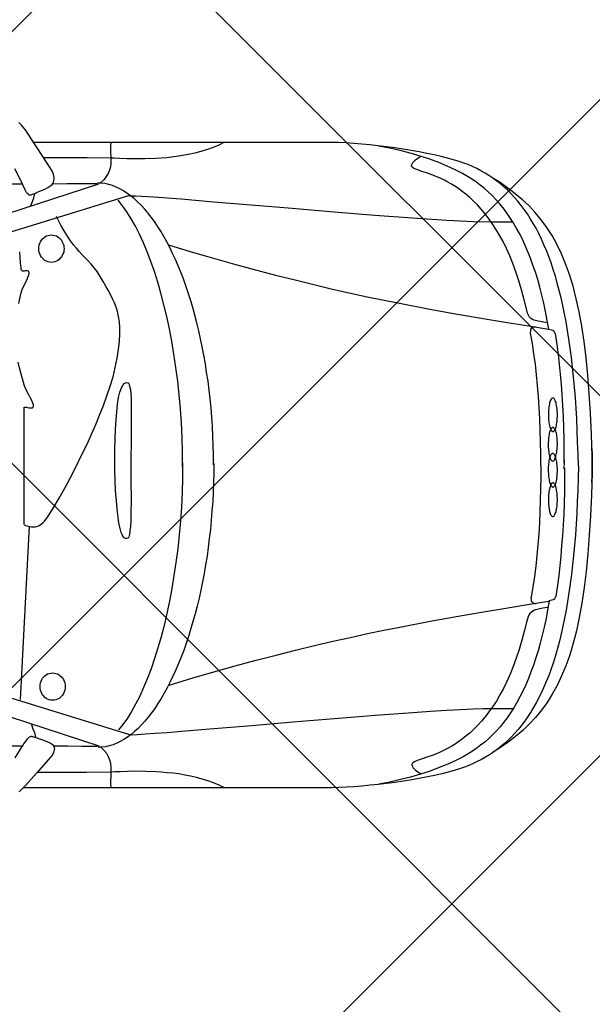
# Model space of a CAD drawing. Header units: millimetres. Extents: x 747415 to 1601423, y -236173 to 551995.
# Tile 534 of 549: x 1170865 to 1172409, y 238378 to 241031. Entities that reach past the tile are written whole.
import ezdxf

# ---------------------------------------------------------------- set-up
doc = ezdxf.new("R2010")
doc.units = ezdxf.units.MM
doc.header["$LTSCALE"] = 100
doc.header["$MEASUREMENT"] = 0
doc.layers.get('0').update_dxf_attribs({"linetype": 'CONTINUOUS', "lineweight": 0})
doc.layers.add('T--A9041_VERHARDING_Parkeren', color=9, linetype='CONTINUOUS')
doc.layers.add('T--L9082_INRICHTING_SPECIFIEK_Auto', color=8, linetype='CONTINUOUS')
doc.layers.add('T--A9042_BEPLANTING', color=90, linetype='CONTINUOUS', lineweight=0)

# ---------------------------------------------------------------- blocks, each defined once
blk = doc.blocks.new('auto17')
for p, q in [((703.6, 867.6), (1533.8, 867.6)), ((1540.9, 629.4), (1516.7, 162.7)), ((115.7, 361.8), (115.3, 362.7)), ((75.7, 9.3), (75.7, -1.4)), ((75.7, -15.2), (75.7, -2.9)), ((705, -871.5), (1505.7, -871))]:
    blk.add_line(p, q)
for points in [[(1499.5, 732.3), (1484.7, 737.2), (1471.9, 741.6), (1458.1, 748.5), (1454.7, 750.4), (1452.3, 752.9), (1450.9, 755.8), (1450, 758.8), (1449.5, 762.2), (1450, 765.6), (1451.9, 772), (1455.2, 778.9), (1459.5, 784.3), (1498.1, 827.9), (1527.1, 860.7), (1544.8, 878.4)], [(1555.7, 786.7), (1536.7, 755.8)], [(37.6, 1), (38.1, 33.9), (39, 66.2), (40.5, 97.1), (41.9, 127.5), (43.8, 156.8), (45.7, 185.8), (48.1, 213.7), (50.5, 241.2), (53.3, 267.1), (56.2, 293.1), (59.5, 318.1), (62.9, 342.1), (66.7, 365.7), (70.5, 388.7), (74.8, 410.8), (79.1, 431.8), (83.8, 452.9), (88.6, 472.5), (93.8, 492.1), (99.1, 510.7), (104.8, 528.9), (110.5, 546.5), (116.7, 563.2), (123.3, 579.4), (136.7, 610.3), (151, 638.7), (166.2, 664.7), (182.4, 688.7), (199.6, 710.3), (217.7, 730.4), (226.7, 739.2), (236.7, 748), (246.2, 756.3), (256.3, 764.2), (266.7, 771.5), (277.2, 778.9), (287.7, 785.2), (298.6, 791.6), (310.1, 797), (321.5, 802.4), (333, 807.8), (344.9, 812.2), (357.7, 816.6), (372.5, 821), (388.7, 825.4), (405.8, 829.8), (424.9, 834.2), (444.4, 838.2), (486.3, 846), (531.1, 852.9), (576.9, 858.3)], [(116.2, 364.2), (120.5, 388.2), (124.8, 411.7), (130, 434.3), (135.2, 456.3), (140.5, 477.4), (146.2, 498), (152.4, 517.6), (158.6, 536.7), (165.7, 555.3), (172.4, 573), (179.6, 590.2), (187.2, 606.8), (195.3, 622.5), (203.4, 637.7), (211.9, 651.9), (220.5, 665.6), (229.6, 678.9), (239.1, 691.1), (248.6, 703.4), (258.6, 714.2), (268.6, 725), (279.1, 734.8), (290.1, 744.1), (301, 752.4), (314.4, 763.2), (330.1, 773.5), (348.2, 783.8), (368.2, 794.1), (389.6, 803.9), (413, 813.2), (437.3, 822.5), (463, 830.8), (489.6, 838.7), (517.3, 845.5), (545.9, 851.9), (574.4, 857.3)], [(576.9, 858.3), (598.7, 860.7), (620.2, 862.7), (641.6, 864.7), (662.6, 866.1), (683, 867.1), (703.1, 867.6)], [(991.7, 867.6), (1006, 860.7), (1020.8, 854.4), (1036, 849), (1051.3, 844.1), (1067, 839.6), (1082.7, 836.2), (1098.4, 833.3), (1114.1, 830.3), (1129.9, 828.4), (1145.6, 826.9), (1160.8, 825.4), (1175.6, 824.5), (1204.2, 823.5), (1230.4, 823), (1253.2, 823.5), (1272.8, 824.5), (1288, 824.9), (1297.5, 825.4), (1364.2, 825.9), (1429.9, 826.4), (1494.7, 826.4)], [(1297.1, 866.6), (1297.5, 856.8), (1297.5, 847.5), (1297.1, 838.2), (1297.1, 828.9), (1296.6, 820), (1297.1, 810.7), (1298, 801.9), (1300.4, 793.1), (1303.7, 784.3), (1308.5, 775.4), (1315.6, 767.1), (1324.7, 758.3)], [(121, 381.3), (133.4, 383.8), (145.3, 385.8), (155.7, 388.7), (160, 391.2), (164.3, 394.1), (168.1, 398), (171.5, 402.4), (173.8, 408.8), (175.8, 416.6), (175.8, 415.2), (182.4, 443.1), (189.6, 469.6), (196.7, 494.6), (204.8, 518.6), (212.9, 540.6), (221.5, 561.7), (230.5, 581.3), (239.6, 600), (249.1, 617.1), (258.6, 633.8), (268.6, 649), (278.6, 662.7), (288.6, 675.9), (298.6, 688.2), (308.7, 699), (319.1, 709.8), (329.1, 719.1), (339.6, 727.4), (349.6, 735.7), (359.6, 743.1), (369.2, 749.5), (378.7, 755.3), (388.2, 760.7), (397.7, 765.6), (415.4, 774), (431.5, 780.3), (445.9, 785.2), (458.7, 789.6), (469.7, 793.1), (477.8, 796.5), (481.1, 798), (483.5, 799.9), (484.9, 801.9), (486.3, 803.9), (486.3, 805.8), (485.8, 808.3), (482.5, 813.7), (475.4, 820.5), (463.5, 829.3)], [(1246.1, 725), (1855.8, 536.7)], [(1.9, -49.5), (0.9, -44.6), (0, -32.3), (0, -16.2), (0, 0), (0, 12.2), (0.4, 17.7), (2.4, 77.9), (4.7, 134.3), (8.1, 187.2), (11.9, 237.2), (16.2, 284.3), (21.9, 327.9), (28.1, 369.6), (35.2, 408.3), (42.8, 444.1), (47.1, 461.3), (51.4, 477.9), (56.2, 493.6), (61, 509.3), (66.2, 524.5), (71.4, 538.7), (82.9, 566.1), (94.8, 591.6), (108.1, 615.6), (121.9, 637.7), (136.7, 658.3), (152.9, 677.9), (170, 696), (187.7, 713.2), (206.7, 728.9), (226.7, 744.6), (247.7, 759.3), (270.1, 773)], [(1020.3, -6.4), (1020.3, 19.6), (1021.2, 45.6), (1022.2, 71.1), (1023.2, 96.6), (1025.1, 121.6), (1027, 146.6), (1029.3, 171.5), (1032.2, 195.6), (1035.1, 219.6), (1038.4, 243.6), (1042.2, 266.7), (1046.5, 289.7), (1050.3, 312.2), (1055.1, 334.8), (1059.8, 356.4), (1065.1, 377.9), (1070.8, 399), (1076.5, 419.6), (1088.4, 459.8), (1101.3, 497.5), (1115.6, 532.8), (1122.7, 549.9), (1130.3, 566.6), (1138, 582.3), (1146.1, 598), (1154.2, 612.7), (1162.3, 626.9), (1170.8, 640.1), (1179.4, 653.4), (1188, 665.2), (1197, 676.9), (1206.1, 687.7), (1215.1, 697.5), (1224.2, 707.3), (1233.7, 715.7), (1243.2, 723.5), (1252.7, 730.8), (1262.3, 737.2), (1272.3, 742.6), (1281.8, 747.5), (1291.8, 751.4), (1301.8, 754.4), (1311.8, 756.8), (1321.8, 757.8), (1331.8, 758.3)], [(1329.4, 754.9), (1862.5, 581.3)], [(1333.7, 756.3), (1375.2, 755.8), (1414.2, 755.3), (1453.3, 754.9)], [(1499, 732.8), (1502.4, 731.8), (1505.2, 730.8), (1507.6, 729.9), (1510, 729.4), (1512.4, 729.4), (1515.2, 729.9), (1517.6, 731.3), (1520.5, 733.8), (1523.8, 737.2), (1527.6, 742.1), (1531.9, 748.5), (1536.7, 756.3)], [(1535.7, 754.9), (1651.5, 754.9), (1760.5, 754.9), (1865.3, 755.8), (1967.8, 756.3), (2068.7, 757.3), (2168.8, 757.8), (2269.3, 758.8), (2372.7, 759.3), (2479.3, 759.7), (2589.4, 759.7), (2706.1, 759.3), (2830.9, 758.3), (2925.7, 756.3), (3030, 752.9), (3139.1, 749), (3248.1, 744.6), (3353.4, 741.1), (3450.1, 739.7)], [(1246.1, 724), (1240.8, 724.5), (1227, 724), (1205.1, 722.5), (1178.9, 720.5), (1146.1, 718.1), (1107, 715.2), (1019.8, 707.8), (917.9, 699.5), (807.4, 690.1), (695, 680.8), (584.9, 672), (483.5, 664.7), (436.3, 661.2), (393.4, 658.3), (355.3, 656.3), (321, 654.8), (293.4, 653.9), (272.5, 653.9), (213.9, 653.9)], [(1511.9, 696.5), (1507.6, 708.3), (1503.8, 718.6), (1500.9, 731.3)], [(1104.2, -7.8), (1104.6, 31.9), (1105.6, 71.1), (1107.5, 110.3), (1110.3, 148.5), (1113.7, 186.3), (1117.5, 223.5), (1122.2, 260.3), (1127.5, 295.6), (1133.2, 330.4), (1139.9, 364.7), (1146.5, 398), (1154.2, 429.9), (1162.3, 460.8), (1170.8, 490.7), (1179.9, 519.1), (1189.4, 546.5), (1198.9, 572.5), (1209.4, 597), (1219.9, 620.5), (1230.8, 642.1), (1241.8, 661.7), (1253.2, 680.3), (1265.1, 697), (1277, 711.7)], [(1420.4, 594.6), (1420.9, 599.5), (1421.4, 604.4), (1423.3, 609.3), (1425.2, 613.2), (1427.6, 617.6), (1430.4, 621), (1433.8, 624), (1437.1, 626.9), (1441.4, 628.9), (1445.7, 630.3), (1450, 631.3), (1454.7, 631.8), (1459.5, 631.3), (1463.8, 630.3), (1468.1, 628.9), (1471.9, 626.9), (1475.2, 624), (1478.6, 621), (1481.4, 617.6), (1483.8, 613.2), (1485.7, 609.3), (1487.6, 604.4), (1488.5, 599.5), (1488.5, 594.6), (1488.5, 589.7), (1487.6, 584.8), (1485.7, 580.4), (1483.8, 575.9), (1481.4, 572), (1478.6, 568.6), (1475.2, 565.7), (1471.9, 562.7), (1468.1, 560.7), (1463.8, 559.3), (1459.5, 558.3), (1454.7, 557.8), (1450, 558.3), (1445.7, 559.3), (1441.4, 560.7), (1437.1, 562.7), (1433.8, 565.7), (1430.4, 568.6), (1427.6, 572), (1425.2, 575.9), (1423.3, 580.4), (1421.4, 584.8), (1420.9, 589.7), (1420.4, 594.6), (1420.4, 594.6)], [(1140.8, 591.1), (1079.4, 572.5), (1019.8, 555.3), (962.7, 539.2), (906.4, 524), (852.1, 509.8), (800.2, 496.6), (748.8, 484.3), (699.7, 472.5), (652.1, 462.2), (605.9, 451.9), (561.6, 442.6), (519.2, 434.3), (436.8, 418.6), (361.5, 404.9), (292.9, 393.6), (228.1, 382.8), (169.5, 373), (117.2, 364.2)], [(74.8, 5.9), (75.3, 69.6), (77.1, 130.4), (80.5, 187.8), (82.9, 215.7), (84.8, 243.1), (87.6, 269.6), (90.5, 295.6), (93.8, 321.1), (97.6, 345.6), (97.6, 345.6), (97.6, 346.6), (97.6, 347), (98.6, 351.4), (100, 354.4), (101, 356.8), (102.4, 358.8), (103.8, 360.3), (105.7, 361.3), (109.1, 362.2), (112.9, 362.7), (117.2, 363.7)], [(139.1, -1.4), (139.1, 30.4), (139.6, 61.8), (140.5, 92.6), (141.5, 123), (142.4, 153.4), (144.3, 183.3), (146.7, 212.7), (149.1, 241.7), (152.4, 270.1), (155.7, 298.5), (160, 326), (164.8, 353.4), (165.3, 356.8), (164.8, 359.8), (164.8, 362.7), (164.3, 365.2), (163.4, 366.7), (162.4, 367.6), (160.5, 368.6), (158.6, 369.6), (155.3, 370.6), (151.5, 371.1)], [(1243.7, -13.2), (1243.7, 42.7), (1243.2, 91.2), (1243.7, 130.9), (1244.2, 148.5), (1245.1, 163.2), (1246.1, 175), (1247.5, 184.8), (1249.4, 191.7), (1252.3, 194.6), (1255.2, 196.1), (1258, 196.1), (1260.4, 195.1), (1262.8, 192.6), (1265.1, 189.2), (1267.5, 184.8), (1269.4, 179.4), (1271.3, 172.5), (1273.2, 165.2), (1275.1, 156.8), (1276.6, 148), (1278, 138.2), (1280.9, 116.7), (1282.8, 93.1), (1284.7, 67.2), (1285.6, 39.7), (1286.6, 11.8), (1286.6, -17.1), (1286.6, -45.6), (1286.1, -73), (1285.2, -99), (1283.7, -123.5), (1281.8, -146), (1279.4, -166.1), (1276.6, -183.8), (1273.2, -199), (1269, -210.3), (1266.6, -215.2), (1264.2, -218.6), (1261.3, -221.6), (1258.5, -223.5), (1255.6, -224.5), (1252.3, -224), (1250.9, -223.5), (1249.4, -221.6), (1248, -218.6), (1247, -215.7), (1246.1, -211.2), (1245.1, -205.8), (1244.2, -194.1), (1243.2, -178.9), (1243.2, -160.7), (1242.8, -119.6), (1243.2, -69.6), (1243.7, -13.2), (1243.7, -13.2)], [(1531.4, 158.8), (1524.3, 161.8), (1517.6, 163.2), (1511.9, 164.2), (1506.2, 164.7), (1501.4, 164.2), (1496.7, 163.2), (1492.4, 161.8), (1488.1, 159.3), (1484.2, 156.4), (1480.4, 152.9), (1476.6, 149), (1472.8, 144.6), (1466.6, 135.8), (1454.2, 116.2), (1437.1, 86.8), (1417.6, 52), (1395.7, 10.3), (1372.8, -36.3), (1360.9, -60.3), (1349.4, -85.3), (1338.5, -111.3), (1328, -136.7), (1317.5, -162.7), (1308.5, -188.7), (1299.4, -214.7), (1291.8, -240.2), (1285.6, -265.2), (1280.4, -290.1), (1276.6, -313.7), (1274.2, -336.2), (1273.2, -355.3), (1273.7, -372.5), (1274.7, -388.2), (1277, -402.4), (1279.9, -415.6), (1283.7, -427.4), (1288, -439.2), (1292.8, -450.4), (1298.5, -461.7), (1304.7, -473), (1310.9, -484.3), (1318, -496.5), (1326.6, -510.7), (1334.7, -523.5), (1342.8, -533.8), (1350.9, -543.6), (1359, -552.4), (1367.1, -560.7), (1374.7, -569), (1382.8, -577.4), (1390.4, -586.2), (1398.5, -595.5), (1406.1, -606.3), (1414.2, -618.6), (1423.8, -633.3), (1432.8, -649), (1443.8, -671.5)], [(1531.4, 157.8), (1531.4, -157.8), (1528.6, -158.3), (1525.2, -157.8), (1521.9, -157.3), (1518.1, -156.8), (1514.7, -156.4), (1511.9, -156.4), (1509, -156.8), (1507.1, -158.3), (1506.2, -160.7), (1506.2, -164.2), (1507.6, -169.1), (1510.5, -176), (1514.7, -184.3), (1518.5, -191.6), (1521.9, -197.5), (1525.2, -203.9), (1528.6, -210.3), (1531.4, -218.6), (1537.6, -240.7), (1542.8, -260.8), (1547.1, -279.4)], [(1545.2, -437.2), (1540, -463.7), (1536.2, -475.4), (1530, -488.7), (1523.3, -502.4), (1521, -508.8), (1519, -514.6), (1518.1, -519.1), (1518.1, -521), (1518.5, -523), (1519, -523.9), (1520, -525), (1521.9, -525.9), (1523.8, -525.9), (1526.7, -525.9), (1528.6, -525.4), (1530.9, -525), (1532.9, -524.4), (1534.3, -524.4), (1535.7, -525), (1536.7, -525.4), (1538.1, -527.4), (1539, -530.3), (1539.5, -534.3), (1540.5, -539.7), (1540.9, -547), (1543.3, -576.4)], [(1.4, 44.6), (0, 27), (0, -6.8), (0.4, -25), (2.4, -85.3), (4.7, -141.6), (8.1, -194.1), (11.9, -244.6), (16.6, -291.1), (21.9, -334.8), (28.1, -376.4), (35.2, -414.7), (43.3, -450.4), (51.9, -484.3), (61.4, -515.6), (71.9, -544.5), (83.3, -571.5), (95.3, -597), (108.6, -620.5), (122.4, -642.6), (137.7, -663.1), (153.8, -682.3), (170.5, -700.4), (188.6, -717.1), (207.7, -733.3), (227.7, -748.4), (248.6, -763.2), (271, -776.9)], [(37.6, 1), (38.1, -31.8), (39.5, -64.2), (40.5, -95.1), (41.9, -125.4), (43.8, -155.4), (45.7, -183.8), (48.1, -212.2), (50.5, -239.7), (53.3, -266.1), (56.2, -291.6), (59.5, -317.1), (62.9, -341.1), (66.7, -364.7), (70.5, -387.7), (74.8, -409.7), (79.1, -431.8), (83.8, -452.4), (89.1, -472.5), (94.3, -492.1), (99.5, -511.2), (105.2, -529.3), (111, -547), (117.2, -564.2), (123.8, -580.3), (130.5, -596), (137.2, -611.2), (144.3, -625.9), (151.5, -640.1), (159.1, -653.4), (167.2, -666.6), (174.8, -678.9), (183.4, -690.6), (192, -701.9), (200.5, -713.2), (209.6, -723.5), (218.6, -733.3), (228.1, -742.6), (237.7, -751.4), (247.7, -759.7), (257.7, -767.6), (267.7, -775.4), (278.6, -782.3), (289.1, -789.1), (300.1, -795), (311.5, -800.9), (322.9, -806.3), (334.4, -811.7), (346.3, -816.1), (359.1, -820.5), (373.9, -824.9), (390.1, -829.3), (407.3, -833.7), (426.3, -838.2), (445.9, -842.1), (466.3, -846), (487.8, -849.9), (509.7, -853.3), (532, -856.8), (554.9, -859.7), (577.8, -862.7)], [(1104.2, 2.5), (1104.6, -37.2), (1105.6, -76.5), (1107.5, -115.7), (1110.3, -153.9), (1113.7, -191.6), (1117.5, -228.4), (1122.2, -265.2), (1127.5, -300.9), (1133.7, -335.8), (1139.9, -369.6), (1147, -402.4), (1154.7, -434.3), (1162.7, -465.2), (1171.3, -495.1), (1180.3, -523.5), (1189.9, -550.9), (1199.9, -576.9), (1209.9, -600.9), (1220.4, -624.5), (1231.3, -646), (1242.8, -665.6), (1254.2, -684.3), (1266.1, -700.9), (1278, -715.6)], [(75.7, -8.8), (75.7, -41.2), (76.2, -72.5), (77.1, -102.9), (78.1, -133.3), (79.5, -162.7), (81.4, -191.6), (83.3, -219.6), (85.7, -247.5), (88.6, -274), (91.4, -300.5), (94.8, -325.9), (98.6, -351), (99.5, -355.3), (101, -358.8), (101.9, -361.2), (103.4, -363.2), (104.8, -364.2), (106.7, -365.1), (110, -366.1), (113.8, -366.6), (118.1, -367.6)], [(139.1, -1.4), (139.1, -33.3), (139.6, -64.7), (140.5, -95.6), (141.5, -126.5), (143.4, -156.8), (145.3, -186.7), (147.6, -216.2), (150, -245.1), (153.4, -274), (157.2, -301.9), (161.5, -329.9), (166.2, -357.3), (166.2, -360.7), (165.7, -363.7), (165.7, -366.6), (165.3, -369.1), (164.3, -370.5), (163.4, -371.5), (161.5, -372.5), (159.6, -373.5), (156.2, -374.5), (152.4, -375)], [(1020.8, -2.9), (1020.8, -28.9), (1021.7, -54.9), (1022.7, -80.4), (1023.7, -105.9), (1025.5, -130.8), (1027.5, -155.4), (1029.8, -180.4), (1032.7, -204.4), (1035.6, -228.4), (1039.4, -251.9), (1042.7, -275), (1047, -298), (1051.3, -320.6), (1056, -342.6), (1060.8, -364.2), (1066.1, -385.7), (1071.3, -406.3), (1077, -426.9), (1083.2, -447), (1089.4, -466.6), (1095.6, -485.3), (1102.2, -503.9), (1109.4, -522), (1116.5, -539.2), (1123.7, -556.3), (1131.3, -572.5), (1138.9, -588.2), (1147, -603.9), (1155.1, -618.1), (1163.2, -632.3), (1171.8, -645.5), (1180.3, -658.3), (1189.4, -670.5), (1198, -681.8), (1207, -692.6), (1216.1, -702.4), (1225.6, -711.7), (1235.1, -720), (1244.7, -727.9), (1254.2, -735.2), (1263.7, -741.1), (1273.2, -746.5), (1283.2, -751.4), (1293.3, -755.3), (1303.2, -758.3), (1313.3, -760.7), (1323.3, -761.7), (1333.3, -762.2)], [(117.2, -368.1), (121.5, -392.1), (125.8, -415.6), (131, -438.2), (136.2, -460.2), (141.5, -481.3), (147.2, -501.9), (153.4, -521.5), (160, -540.6), (166.7, -559.3), (173.4, -576.9), (181, -594.1), (188.6, -610.7), (196.2, -626.4), (204.8, -641.6), (212.9, -655.8), (222, -669.5), (231, -682.8), (240.5, -695), (250.1, -707.3), (260.1, -718.1), (270.1, -728.9), (280.6, -738.7), (291.5, -748), (302.5, -756.3), (315.8, -767.1), (331.5, -777.4), (349.6, -787.7), (369.2, -798), (391.1, -807.8), (413.9, -817.1), (438.2, -826.4), (464, -834.7), (491.1, -842.6), (518.2, -849.4), (546.8, -855.8), (575.4, -861.2)], [(1142.3, -595.5), (1080.8, -576.9), (1021.2, -559.7), (964.1, -543.6), (907.9, -527.9), (853.6, -513.7), (801.2, -500.9), (700.2, -476.4), (606.8, -455.8), (520.1, -438.2), (438.2, -422.5), (362.9, -408.8), (293.9, -397.5), (229.1, -386.7), (171, -376.9), (118.1, -368.1)], [(121.9, -385.2), (134.8, -387.7), (146.2, -389.7), (156.7, -392.6), (161.5, -394.6), (165.7, -397.5), (169.5, -400.9), (172.4, -405.8), (174.8, -411.7), (176.7, -419.1), (183.4, -447), (190.5, -474), (197.7, -498.5), (205.8, -522.5), (213.9, -545), (222.4, -565.6), (231.5, -585.7), (240.5, -604.3), (250.1, -621.5), (259.6, -637.7), (269.6, -652.9), (279.6, -667.1), (289.6, -679.8), (299.6, -692.1), (309.6, -703.4), (320.1, -713.7), (330.1, -723), (340.6, -731.8), (350.6, -739.6), (360.6, -747), (370.1, -753.4), (379.6, -759.3), (389.1, -764.6), (398.7, -769.5), (416.3, -777.9), (432.5, -784.2), (446.8, -789.6), (459.7, -793.5), (470.6, -797.5), (478.7, -800.4), (482, -802.4), (484.4, -803.8), (485.8, -805.8), (487.3, -807.8), (487.3, -809.7), (486.8, -812.2), (483.5, -817.6), (476.3, -824.4), (464.4, -833.2)], [(1247, -728.9), (1857.2, -540.6), (1882, -534.8), (1913.4, -529.8), (1950.6, -525.4), (1991.6, -521.5), (2036.8, -518.1), (2086.4, -515.6), (2138.7, -513.2), (2194, -511.2), (2251.6, -509.2), (2310.2, -508.3), (2370.7, -507.3), (2431.7, -506.8), (2554.1, -505.8), (2672.8, -505.8), (2783.2, -506.8), (2885.2, -507.3), (2969.5, -508.3), (3032.4, -508.3), (3148.6, -507.3), (3243.4, -506.3), (3319.6, -506.8), (3353.4, -507.8)], [(1330.9, -759.3), (1863.4, -585.7)], [(1423.8, -585.2), (1424.2, -580.3), (1424.7, -575.4), (1426.6, -571), (1428.5, -566.6), (1430.9, -562.7), (1433.8, -559.3), (1437.1, -556.3), (1440.4, -553.4), (1444.3, -551.4), (1448.5, -549.9), (1452.8, -549), (1457.6, -548.4), (1462.3, -549), (1466.6, -549.9), (1470.9, -551.4), (1475.2, -553.4), (1478.6, -556.3), (1481.9, -559.3), (1484.7, -562.7), (1487.1, -566.6), (1489, -571), (1490.9, -575.4), (1491.9, -580.3), (1491.9, -585.2), (1491.9, -590.1), (1490.9, -595), (1489, -600), (1487.1, -603.9), (1484.7, -608.3), (1481.9, -611.7), (1478.6, -614.6), (1475.2, -617.6), (1470.9, -619.5), (1466.6, -621), (1462.3, -622), (1457.6, -622.5), (1452.8, -622), (1448.5, -621), (1444.3, -619.5), (1440.4, -617.6), (1437.1, -614.6), (1433.8, -611.7), (1430.9, -608.3), (1428.5, -603.9), (1426.6, -600), (1424.7, -595), (1424.2, -590.1), (1423.8, -585.2), (1423.8, -585.2)], [(1247.5, -727.9), (1230.8, -727.9), (1182.7, -724.9), (1108.4, -719.1), (1021.2, -711.7), (919.3, -703.4), (808.8, -694), (695.9, -684.7), (586.3, -675.9), (484.9, -668.5), (392.5, -662.2), (320.1, -658.3), (273.4, -657.8), (214.8, -657.8)], [(1512.9, -700.9), (1509, -712.2), (1505.2, -722), (1502.4, -733.3)], [(1501.9, -734.2), (1493.8, -738.2), (1487.1, -741.1), (1480.4, -743.5), (1473.8, -746.5), (1467.1, -750.4), (1459.5, -755.3), (1456.2, -758.3), (1453.8, -761.2), (1451.9, -765.1), (1450.9, -768.6), (1450, -772.5), (1450.5, -776.9), (1451.9, -785.7), (1455.7, -794.5), (1460.9, -802.8), (1480.9, -833.2), (1498.1, -859.7), (1513.3, -882.8), (1526.2, -902.4), (1537.1, -917.1), (1545.2, -925.4)], [(1557.1, -801.4), (1535.7, -758.8)], [(1501.4, -734.2), (1506.2, -732.3), (1509.5, -730.8), (1512.9, -729.8), (1515.7, -729.4), (1518.1, -729.8), (1520, -730.8), (1524.3, -735.2), (1529, -744.1), (1535.7, -758.8)], [(1298, -870.5), (1298.5, -861.2), (1298.5, -851.4), (1298.5, -842.1), (1298, -833.2), (1297.5, -823.9), (1298, -815.1), (1298.9, -805.8), (1301.4, -797), (1305.2, -788.1), (1309.9, -779.3), (1316.6, -771), (1326.1, -762.2)], [(1335.2, -760.2), (1376.6, -760.2), (1415.2, -759.7), (1454.2, -759.3)], [(1536.7, -759.3), (1652, -759.3), (1761, -759.3), (1865.8, -759.7), (1968.2, -760.2), (2069.2, -761.2), (2169.2, -762.2), (2270.2, -762.7), (2373.6, -763.2), (2480.3, -763.6), (2590.8, -763.6), (2707.5, -763.2), (2831.8, -762.2), (2926.6, -760.7), (3030.9, -757.3), (3140, -753.4), (3249.6, -748.9), (3354.4, -745.5), (3451.1, -744.1)], [(992.7, -871.5), (1007, -864.6), (1021.7, -858.3), (1037, -852.9), (1052.2, -847.9), (1067.9, -843.6), (1083.6, -840.1), (1115.6, -834.2), (1147, -830.3), (1177, -828.3), (1205.6, -827.4), (1231.8, -826.9), (1254.2, -827.4), (1274.2, -828.3), (1289, -828.8), (1298.5, -829.3), (1361.4, -829.8), (1418.5, -829.8), (1479, -829.8)], [(577.8, -862.7), (599.7, -865.1), (621.1, -867.1), (642.6, -868.5), (663.5, -870), (684, -871), (704, -871.5)]]:
    blk.add_lwpolyline(points)
for points in [[(106.2, 45.7, 0.160669), (108.6, 46.6, 0.089762), (110.9, 49.1, 0.048317), (113, 53.3, 0.029972), (114.8, 59, 0.021217), (116.4, 65.8, 0.016703), (117.5, 73.7, 0.014363), (118.3, 82.2, 0.013351), (118.5, 91, 0.013351), (118.3, 99.9, 0.014363), (117.6, 108.4, 0.016703), (116.5, 116.3, 0.021217), (115, 123.1, 0.029972), (113.2, 128.8, 0.048317), (111.1, 133, 0.089762), (108.8, 135.6, 0.160669), (106.5, 136.5, 0.160669), (104.1, 135.6, 0.089762), (101.8, 133, 0.048317), (99.7, 128.8, 0.029972), (97.8, 123.2, 0.021217), (96.3, 116.3, 0.016703), (95.1, 108.5, 0.014363), (94.4, 100, 0.013351), (94.1, 91.1, 0.013351), (94.3, 82.3, 0.014363), (95, 73.8, 0.016703), (96.1, 65.9, 0.021217), (97.6, 59, 0.029972), (99.4, 53.4, 0.048317), (101.5, 49.2, 0.089762), (103.8, 46.6, 0.160669)], [(106.7, -33.6, 0.159094), (109.2, -32.7, 0.089825), (111.5, -30.1, 0.048671), (113.6, -25.9, 0.03028), (115.4, -20.3, 0.021465), (116.9, -13.4, 0.01691), (118, -5.5, 0.014547), (118.6, 3, 0.013523), (118.8, 11.8, 0.013523), (118.5, 20.7, 0.014547), (117.8, 29.2, 0.01691), (116.6, 37, 0.021465), (115, 43.9, 0.03028), (113.1, 49.5, 0.048671), (110.9, 53.7, 0.089825), (108.6, 56.3, 0.159094), (106.2, 57.1, 0.159094), (103.8, 56.3, 0.089825), (101.5, 53.7, 0.048671), (99.4, 49.5, 0.03028), (97.5, 43.8, 0.021465), (96, 36.9, 0.01691), (94.9, 29.1, 0.014547), (94.3, 20.5, 0.013523), (94.1, 11.7, 0.013523), (94.4, 2.8, 0.014547), (95.2, -5.7, 0.01691), (96.4, -13.5, 0.021465), (97.9, -20.4, 0.03028), (99.8, -26, 0.048671), (102, -30.2, 0.089825), (104.3, -32.7, 0.159094)], [(106.2, -103.6, 0.159111), (108.6, -102.8, 0.089825), (110.9, -100.2, 0.048668), (113.1, -96, 0.030277), (115, -90.4, 0.021462), (116.6, -83.5, 0.016908), (117.8, -75.7, 0.014545), (118.5, -67.2, 0.013521), (118.8, -58.3, 0.013521), (118.6, -49.5, 0.014545), (118, -41, 0.016908), (116.9, -33.1, 0.021462), (115.4, -26.2, 0.030277), (113.6, -20.6, 0.048668), (111.5, -16.4, 0.089825), (109.2, -13.8, 0.159111), (106.7, -12.9, 0.159111), (104.3, -13.7, 0.089825), (102, -16.3, 0.048668), (99.8, -20.5, 0.030277), (97.9, -26.1, 0.021462), (96.4, -33, 0.016908), (95.2, -40.8, 0.014545), (94.4, -49.3, 0.013521), (94.1, -58.2, 0.013521), (94.3, -67, 0.014545), (94.9, -75.5, 0.016908), (96, -83.4, 0.021462), (97.5, -90.3, 0.030277), (99.4, -95.9, 0.048668), (101.5, -100.1, 0.089825), (103.8, -102.7, 0.159111)], [(106.5, -182.9, 0.160669), (108.8, -182.1, 0.089762), (111.1, -179.5, 0.048317), (113.2, -175.3, 0.029972), (115, -169.6, 0.021217), (116.5, -162.7, 0.016703), (117.6, -154.9, 0.014363), (118.3, -146.4, 0.013351), (118.5, -137.5, 0.013351), (118.3, -128.7, 0.014363), (117.5, -120.2, 0.016703), (116.4, -112.3, 0.021217), (114.8, -105.5, 0.029972), (113, -99.8, 0.048317), (110.9, -95.6, 0.089762), (108.6, -93.1, 0.160669), (106.2, -92.2, 0.160669), (103.8, -93.1, 0.089762), (101.5, -95.7, 0.048317), (99.4, -99.9, 0.029972), (97.6, -105.5, 0.021217), (96.1, -112.4, 0.016703), (95, -120.2, 0.014363), (94.3, -128.8, 0.013351), (94.1, -137.6, 0.013351), (94.4, -146.5, 0.014363), (95.1, -155, 0.016703), (96.3, -162.8, 0.021217), (97.8, -169.7, 0.029972), (99.7, -175.3, 0.048317), (101.8, -179.5, 0.089762), (104.1, -182.1, 0.160669)]]:
    blk.add_lwpolyline(points, format="xyb", close=True)

msp = doc.modelspace()

# ---------------------------------------------------------------- hatches: boundary and pattern name
at = {"layer": 'T--A9041_VERHARDING_Parkeren', "linetype": 'Continuous'}
h = msp.add_hatch(dxfattribs=at)
h.set_pattern_fill('ANSI37', color=9, scale=10000, style=0)
h.paths.add_polyline_path([(1177308.673, 242835.5), (1172039.01, 242115.11), (1167508.673, 241689.024), (1167508.673, 193834.318), (1177308.673, 195491.101)])
at = {"layer": 'T--A9042_BEPLANTING'}
h = msp.add_hatch(dxfattribs=at)
h.set_pattern_fill('GRASS', color=256, scale=1500, style=0)
edge = h.paths.add_edge_path()
edge.add_line((1194589.183, 247525.193), (1194593.64, 247264.881))
edge.add_line((1194593.64, 247264.881), (1189597.042, 247120.843))
edge.add_line((1189597.042, 247120.843), (1179615.176, 246734.424))
edge.add_line((1179615.176, 246734.424), (1169673.169, 246260.926))
edge.add_line((1169673.169, 246260.926), (1159743.156, 245284.429))
edge.add_line((1159743.156, 245284.429), (1149794.302, 244232.037))
edge.add_line((1149794.302, 244232.037), (1139904.319, 243419.621))
edge.add_line((1139904.319, 243419.621), (1138613.747, 243325.021))
edge.add_line((1138613.747, 243325.021), (1135690.007, 243117.197))
edge.add_line((1135690.007, 243117.197), (1132771.926, 242932.503))
edge.add_line((1132771.926, 242932.503), (1129859.398, 242758.599))
edge.add_line((1129859.398, 242758.599), (1126616.556, 242566.575))
edge.add_line((1126616.556, 242566.575), (1123385.964, 242364.695))
edge.add_line((1123385.964, 242364.695), (1120184.728, 242139.833))
edge.add_line((1120184.728, 242139.833), (1117014.113, 241880.011))
edge.add_line((1117014.113, 241880.011), (1113876.289, 241570.228))
edge.add_line((1113876.289, 241570.228), (1110773.76, 241198.319))
edge.add_line((1110773.76, 241198.319), (1107692.214, 240764.72))
edge.add_line((1107692.214, 240764.72), (1104624.361, 240306.925))
edge.add_line((1104624.361, 240306.925), (1101572.465, 239835.828))
edge.add_line((1101572.465, 239835.828), (1100403.086, 239650.924))
edge.add_line((1100403.086, 239650.924), (1097780.987, 239217.99))
edge.add_line((1097780.987, 239217.99), (1095157.329, 238732.83))
edge.add_line((1095157.329, 238732.83), (1092526.922, 238274.052))
edge.add_line((1092526.922, 238274.052), (1089457.602, 237766.051))
edge.add_line((1089457.602, 237766.051), (1086388.73, 237224.846))
edge.add_line((1086388.73, 237224.846), (1083401.545, 236651.668))
edge.add_line((1083401.545, 236651.668), (1080469.385, 236024.459))
edge.add_line((1080469.385, 236024.459), (1077519.444, 235269.823))
edge.add_line((1077519.444, 235269.823), (1074567.867, 234454.498))
edge.add_line((1074567.867, 234454.498), (1071611.505, 233602.32))
edge.add_line((1071611.505, 233602.32), (1068661.406, 232725.291))
edge.add_line((1068661.406, 232725.291), (1065719.424, 231822.381))
edge.add_line((1065719.424, 231822.381), (1062684.54, 230856.109))
edge.add_line((1062684.54, 230856.109), (1059866.196, 229920.836))
edge.add_line((1059866.196, 229920.836), (1056845.381, 228880.035))
edge.add_line((1056845.381, 228880.035), (1054034.15, 227860.451))
edge.add_line((1054034.15, 227860.451), (1051908.682, 227043.859))
edge.add_line((1051908.682, 227043.859), (1051192.354, 226766.278))
edge.add_line((1051192.354, 226766.278), (1050671.69, 226564.519))
edge.add_line((1050671.69, 226564.519), (1049927.631, 226262.62))
edge.add_line((1049927.631, 226262.62), (1049070.32, 225903.54))
edge.add_line((1049070.32, 225903.54), (1048360.834, 225606.376))
edge.add_line((1048360.834, 225606.376), (1045574.185, 224396.868))
edge.add_line((1045574.185, 224396.868), (1042746.023, 223102.062))
edge.add_line((1042746.023, 223102.062), (1039916.204, 221736.561))
edge.add_line((1039916.204, 221736.561), (1037264.038, 220364.549))
edge.add_line((1037264.038, 220364.549), (1036639.036, 220037.907))
edge.add_line((1036639.036, 220037.907), (1035761.731, 219567.084))
edge.add_line((1035761.731, 219567.084), (1034455.173, 218860.02))
edge.add_line((1034455.173, 218860.02), (1031834.519, 217415.207))
edge.add_line((1031834.519, 217415.207), (1029063.532, 215837.52))
edge.add_line((1029063.532, 215837.52), (1026493.513, 214322.916))
edge.add_line((1026493.513, 214322.916), (1023661.374, 212596.81))
edge.add_line((1023661.374, 212596.81), (1021148.701, 211011.913))
edge.add_line((1021148.701, 211011.913), (1018664.489, 209394.723))
edge.add_line((1018664.489, 209394.723), (1016111.63, 207674.051))
edge.add_line((1016111.63, 207674.051), (1013541.964, 205866.676))
edge.add_line((1013541.964, 205866.676), (1011054.819, 204060.939))
edge.add_line((1011054.819, 204060.939), (1008551.61, 202180.933))
edge.add_line((1008551.61, 202180.933), (1006071.977, 200261.271))
edge.add_line((1006071.977, 200261.271), (1003623.026, 198305.877))
edge.add_line((1003623.026, 198305.877), (1001255.469, 196356.541))
edge.add_line((1001255.469, 196356.541), (998895.97, 194358.237))
edge.add_line((998895.97, 194358.237), (996592.894, 192340.973))
edge.add_line((996592.894, 192340.973), (994271.188, 190253.094))
edge.add_line((994271.188, 190253.094), (992089.799, 188232.713))
edge.add_line((992089.799, 188232.713), (989855.126, 186096.735))
edge.add_line((989855.126, 186096.735), (987565.682, 183840.779))
edge.add_line((987565.682, 183840.779), (985556.73, 181812.43))
edge.add_line((985556.73, 181812.43), (983340.235, 179499.914))
edge.add_line((983340.235, 179499.914), (981234.422, 177237.565))
edge.add_line((981234.422, 177237.565), (979162.94, 174943.215))
edge.add_line((979162.94, 174943.215), (977214.691, 172724.59))
edge.add_line((977214.691, 172724.59), (975036.892, 170165.071))
edge.add_line((975036.892, 170165.071), (973160.412, 167901.106))
edge.add_line((973160.412, 167901.106), (971300.145, 165540.186))
edge.add_line((971300.145, 165540.186), (970653.489, 164750.347))
edge.add_line((970653.489, 164750.347), (969323.906, 163031.694))
edge.add_line((969323.906, 163031.694), (967532.389, 160664.585))
edge.add_line((967532.389, 160664.585), (965620.33, 158124.446))
edge.add_line((965620.33, 158124.446), (963729.485, 155559.861))
edge.add_line((963729.485, 155559.861), (962160.024, 153368.205))
edge.add_line((962160.024, 153368.205), (960583.853, 151476.839))
edge.add_line((960583.853, 151476.839), (957868.106, 147829.141))
edge.add_line((957868.106, 147829.141), (955546.579, 144354.957))
edge.add_line((955546.579, 144354.957), (952781.766, 139999.101))
edge.add_line((952781.766, 139999.101), (950228.309, 135925.671))
edge.add_line((950228.309, 135925.671), (947689.507, 131669.07))
edge.add_line((947689.507, 131669.07), (945836.511, 128467.426))
edge.add_line((945836.511, 128467.426), (939785.242, 117718.876))
edge.add_line((939785.242, 117718.876), (930712.869, 102774.401))
edge.add_line((930712.869, 102774.401), (922173.53, 90199.799))
edge.add_arc((831492.457, 157259.067), 112782.989, 306.60619454, 323.5168236, ccw=False)
edge.add_line((898746.269, 66722.183), (906881.323, 58450.839))
edge.add_arc((1039056.702, -43733.649), 167068.849, 138.06483794, 142.29247104, ccw=False)
edge.add_line((914773.924, 67916.66), (924725.806, 83316.857))
edge.add_line((924725.806, 83316.857), (935036.865, 100427.915))
edge.add_line((935036.865, 100427.915), (938271.243, 105214.41))
edge.add_line((938271.243, 105214.41), (944567.151, 115601.153))
edge.add_line((944567.151, 115601.153), (949536.685, 124088.131))
edge.add_line((949536.685, 124088.131), (954824.472, 132626.587))
edge.add_line((954824.472, 132626.587), (959827.89, 140132.671))
edge.add_line((959827.89, 140132.671), (963059.812, 145135.12))
edge.add_line((963059.812, 145135.12), (965500.197, 148828.356))
edge.add_line((965500.197, 148828.356), (966613.361, 150562.786))
edge.add_line((966613.361, 150562.786), (968025.373, 152669.584))
edge.add_line((968025.373, 152669.584), (969925.147, 155201.552))
edge.add_line((969925.147, 155201.552), (971712.101, 157704.465))
edge.add_line((971712.101, 157704.465), (973307.285, 159791.446))
edge.add_line((973307.285, 159791.446), (974380.773, 161326.936))
edge.add_line((974380.773, 161326.936), (975513.5, 162711.848))
edge.add_line((975513.5, 162711.848), (977022.752, 164676.523))
edge.add_line((977022.752, 164676.523), (979125.989, 167160.936))
edge.add_line((979125.989, 167160.936), (980701.644, 168861.659))
edge.add_line((980701.644, 168861.659), (983077.997, 171627.505))
edge.add_line((983077.997, 171627.505), (985074.319, 173856.029))
edge.add_line((985074.319, 173856.029), (986909.132, 175828.505))
edge.add_line((986909.132, 175828.505), (989063.699, 178159.256))
edge.add_line((989063.699, 178159.256), (991154.428, 180245.145))
edge.add_line((991154.428, 180245.145), (993121.205, 182057.606))
edge.add_line((993121.205, 182057.606), (995324.494, 184142.051))
edge.add_line((995324.494, 184142.051), (997280.219, 186006.612))
edge.add_line((997280.219, 186006.612), (999623.744, 188200.448))
edge.add_line((999623.744, 188200.448), (1002349.065, 190608.065))
edge.add_line((1002349.065, 190608.065), (1004754.956, 192653.066))
edge.add_line((1004754.956, 192653.066), (1007294.928, 194741.918))
edge.add_line((1007294.928, 194741.918), (1008978.786, 196161.928))
edge.add_line((1008978.786, 196161.928), (1011076.047, 197755.95))
edge.add_line((1011076.047, 197755.95), (1013065.241, 199247.814))
edge.add_line((1013065.241, 199247.814), (1015821.037, 201346.882))
edge.add_line((1015821.037, 201346.882), (1017686.716, 202722.52))
edge.add_line((1017686.716, 202722.52), (1020957.031, 204817.97))
edge.add_line((1020957.031, 204817.97), (1023228.197, 206313.401))
edge.add_line((1023228.197, 206313.401), (1026470.58, 208376.744))
edge.add_line((1026470.58, 208376.744), (1028603.548, 209658.432))
edge.add_line((1028603.548, 209658.432), (1030968.801, 211111.637))
edge.add_line((1030968.801, 211111.637), (1032974.557, 212278.47))
edge.add_line((1032974.557, 212278.47), (1034989.373, 213415.47))
edge.add_line((1034989.373, 213415.47), (1036654.679, 214452.728))
edge.add_line((1036654.679, 214452.728), (1038246.03, 215241.653))
edge.add_line((1038246.03, 215241.653), (1039948.347, 216202.761))
edge.add_line((1039948.347, 216202.761), (1041825.775, 217172.039))
edge.add_line((1041825.775, 217172.039), (1043014.131, 217759.859))
edge.add_line((1043014.131, 217759.859), (1045164.207, 218821.145))
edge.add_line((1045164.207, 218821.145), (1047341.541, 219812.404))
edge.add_line((1047341.541, 219812.404), (1050071.07, 221013.985))
edge.add_line((1050071.07, 221013.985), (1051244.22, 221490.97))
edge.add_line((1051244.22, 221490.97), (1052347.556, 221956.97))
edge.add_line((1052347.556, 221956.97), (1053649.506, 222430.47))
edge.add_line((1053649.506, 222430.47), (1054533.126, 222784.97))
edge.add_line((1054533.126, 222784.97), (1056086.056, 223306.47))
edge.add_line((1056086.056, 223306.47), (1057869.317, 223968.97))
edge.add_line((1057869.317, 223968.97), (1060574.556, 224929.97))
edge.add_line((1060574.556, 224929.97), (1063483.693, 225922.97))
edge.add_line((1063483.693, 225922.97), (1065608.903, 226631.593))
edge.add_line((1065608.903, 226631.593), (1069173.064, 227676.47))
edge.add_line((1069173.064, 227676.47), (1072281.977, 228625.637))
edge.add_line((1072281.977, 228625.637), (1075375.394, 229611.47))
edge.add_line((1075375.394, 229611.47), (1077123.927, 230119.62))
edge.add_line((1077123.927, 230119.62), (1080375.394, 230986.97))
edge.add_line((1080375.394, 230986.97), (1082892.594, 231747.063))
edge.add_line((1082892.594, 231747.063), (1087287.423, 232727.295))
edge.add_line((1087287.423, 232727.295), (1089726.851, 233304.236))
edge.add_line((1089726.851, 233304.236), (1092683.446, 233905.227))
edge.add_line((1092683.446, 233905.227), (1095564.394, 234529.046))
edge.add_line((1095564.394, 234529.046), (1098820.303, 235134.124))
edge.add_line((1098820.303, 235134.124), (1101429.17, 235680.801))
edge.add_line((1101429.17, 235680.801), (1102775.394, 235932.97))
edge.add_line((1102775.394, 235932.97), (1105482.445, 236248.973))
edge.add_line((1105482.445, 236248.973), (1107758.807, 236612.397))
edge.add_line((1107758.807, 236612.397), (1110496.735, 236978.709))
edge.add_line((1110496.735, 236978.709), (1115376.091, 237663.748))
edge.add_line((1115376.091, 237663.748), (1120160.891, 238162.648))
edge.add_line((1120160.891, 238162.648), (1122883.614, 238303.454))
edge.add_line((1122883.614, 238303.454), (1125390.669, 238461.915))
edge.add_line((1125390.669, 238461.915), (1128123.405, 238391.97))
edge.add_line((1128123.405, 238391.97), (1132768.171, 238736.47))
edge.add_line((1132768.171, 238736.47), (1135790.587, 239107.966))
edge.add_line((1135790.587, 239107.966), (1138342.94, 239481.456))
edge.add_line((1138342.94, 239481.456), (1142060.43, 239524.47))
edge.add_line((1142060.43, 239524.47), (1147419.918, 239838.053))
edge.add_line((1147419.918, 239838.053), (1152508.673, 240937.759))
edge.add_line((1152508.673, 240937.759), (1161790.445, 241405.25))
edge.add_line((1161790.445, 241405.25), (1166293.104, 242414.317))
edge.add_line((1166293.104, 242414.317), (1170003.913, 243136.47))
edge.add_line((1170003.913, 243136.47), (1182817.631, 243902.97))
edge.add_line((1182817.631, 243902.97), (1191677.387, 244103.47))
edge.add_line((1191677.387, 244103.47), (1200992.076, 244164.47))
edge.add_line((1200992.076, 244164.47), (1212315.556, 244345.47))
edge.add_line((1212315.556, 244345.47), (1212435.36, 247419.97))
edge.add_line((1212435.36, 247419.97), (1205479.36, 247503.517))
edge.add_line((1205479.36, 247503.517), (1202606.248, 247460.622))
edge.add_line((1202606.248, 247460.622), (1194593.64, 247264.881))

# ---------------------------------------------------------------- block references
at = {"layer": 'T--L9082_INRICHTING_SPECIFIEK_Auto', "rotation": 180}
msp.add_blockref('auto17', (1172408.673, 239829.096), dxfattribs=at)

doc.saveas('drawing.dxf')
